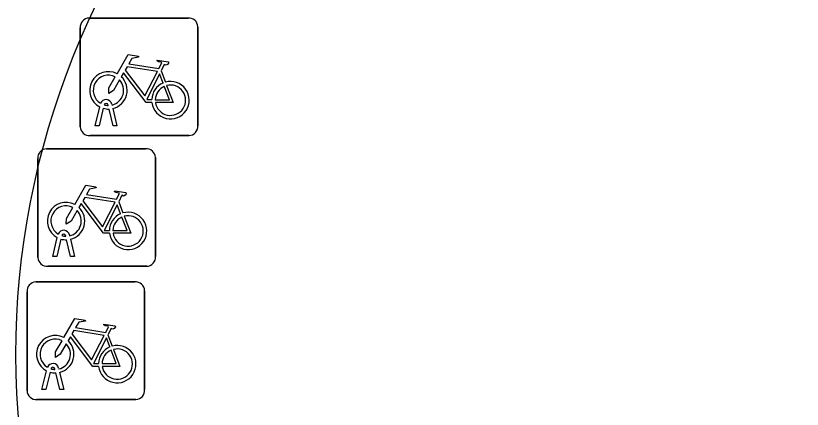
# Model space of a CAD drawing. Extents: x 161087 to 161922, y 382574 to 383873.
# Drawn here: x 161610.39 to 161617.07, y 382794 to 382797.34 of the extents above; entities that cross this region are included whole.
import ezdxf

# ---------------------------------------------------------------- set-up
doc = ezdxf.new("R2010")
doc.units = 0
doc.layers.add('IMGEO_Fietsenrek', color=7, linetype='Continuous')
doc.layers.add('IMGEO_Voetpad_open', color=7, linetype='Continuous')

msp = doc.modelspace()

# ---------------------------------------------------------------- linework, layer by layer
at = {"layer": 'IMGEO_Fietsenrek'}
for p, q in [((161611.0139, 382797.3225), (161611.8548, 382797.3225)), ((161611.8548, 382797.3225), (161611.0139, 382797.3225)), ((161610.9395, 382796.3979), (161610.9395, 382797.2388)), ((161610.9395, 382797.2388), (161610.9395, 382796.3979)), ((161611.9385, 382797.2481), (161611.9385, 382796.4072)), ((161611.9385, 382796.4072), (161611.9385, 382797.2481)), ((161611.6262, 382796.8722), (161611.6625, 382796.777)), ((161611.0665, 382796.4073), (161611.1048, 382796.5673)), ((161611.1769, 382796.5789), (161611.1759, 382796.5832)), ((161611.2076, 382796.5904), (161611.2094, 382796.5825)), ((161611.1352, 382796.5551), (161611.0999, 382796.4073)), ((161611.218, 382796.4073), (161611.1841, 382796.549)), ((161611.2164, 382796.5533), (161611.2514, 382796.4073)), ((161611.0999, 382796.4073), (161611.0665, 382796.4073)), ((161611.2514, 382796.4073), (161611.218, 382796.4073)), ((161611.8641, 382796.3235), (161611.0232, 382796.3235)), ((161611.0232, 382796.3235), (161611.8641, 382796.3235)), ((161610.6539, 382796.2115), (161611.4948, 382796.2115)), ((161611.4948, 382796.2115), (161610.6539, 382796.2115)), ((161610.5795, 382795.2869), (161610.5795, 382796.1278)), ((161610.5795, 382796.1278), (161610.5795, 382795.2869)), ((161611.5785, 382796.1371), (161611.5785, 382795.2962)), ((161611.5785, 382795.2962), (161611.5785, 382796.1371)), ((161611.2662, 382795.7612), (161611.3025, 382795.666)), ((161610.7065, 382795.2963), (161610.7448, 382795.4563)), ((161610.7752, 382795.4441), (161610.7399, 382795.2963)), ((161610.8169, 382795.4679), (161610.8159, 382795.4722)), ((161610.858, 382795.2963), (161610.8241, 382795.438)), ((161610.8476, 382795.4794), (161610.8494, 382795.4715)), ((161610.8564, 382795.4423), (161610.8914, 382795.2963)), ((161610.7399, 382795.2963), (161610.7065, 382795.2963)), ((161610.8914, 382795.2963), (161610.858, 382795.2963)), ((161611.5041, 382795.2125), (161610.6632, 382795.2125)), ((161610.6632, 382795.2125), (161611.5041, 382795.2125)), ((161610.5619, 382795.0795), (161611.4028, 382795.0795)), ((161611.4028, 382795.0795), (161610.5619, 382795.0795)), ((161610.4875, 382794.1549), (161610.4875, 382794.9958)), ((161610.4875, 382794.9958), (161610.4875, 382794.1549)), ((161611.4865, 382795.0051), (161611.4865, 382794.1642)), ((161611.4865, 382794.1642), (161611.4865, 382795.0051)), ((161611.1742, 382794.6292), (161611.2105, 382794.534)), ((161610.6145, 382794.1643), (161610.6528, 382794.3243)), ((161610.6832, 382794.3121), (161610.6479, 382794.1643)), ((161610.7249, 382794.3359), (161610.7239, 382794.3402)), ((161610.766, 382794.1643), (161610.7321, 382794.306)), ((161610.7556, 382794.3474), (161610.7574, 382794.3395)), ((161610.7644, 382794.3103), (161610.7994, 382794.1643)), ((161610.6479, 382794.1643), (161610.6145, 382794.1643)), ((161610.7994, 382794.1643), (161610.766, 382794.1643)), ((161611.4121, 382794.0805), (161610.5712, 382794.0805)), ((161610.5712, 382794.0805), (161611.4121, 382794.0805))]:
    msp.add_line(p, q, dxfattribs=at)
for points in [[(161611.2521, 382796.8492), (161611.3468, 382797.0127), (161611.433, 382796.9989), (161611.4347, 382796.9902), (161611.3786, 382796.9793), (161611.3524, 382796.934), (161611.6076, 382796.8932)], [(161611.6076, 382796.8932), (161611.6326, 382796.942), (161611.6275, 382796.946), (161611.6043, 382796.9497), (161611.5916, 382796.9572), (161611.5906, 382796.9603), (161611.5928, 382796.9649), (161611.6876, 382796.9498), (161611.6899, 382796.9395), (161611.6805, 382796.9271), (161611.6681, 382796.9207), (161611.6536, 382796.9269), (161611.6262, 382796.8722)], [(161611.5947, 382796.868), (161611.3379, 382796.909), (161611.3212, 382796.8802), (161611.4882, 382796.6599), (161611.5947, 382796.868)], [(161611.5478, 382796.6045), (161611.4981, 382796.6046), (161611.3074, 382796.8563), (161611.2884, 382796.8235)], [(161611.6427, 382796.77), (161611.6134, 382796.8468), (161611.504, 382796.6287), (161611.5467, 382796.6286)], [(161611.2728, 382796.7967), (161611.2212, 382796.7075), (161611.1813, 382796.6815), (161611.1825, 382796.729), (161611.237, 382796.8232)], [(161611.5767, 382796.6285), (161611.6966, 382796.6283), (161611.6534, 382796.7419)], [(161611.6732, 382796.7488), (161611.7282, 382796.6042), (161611.5781, 382796.6045)], [(161610.8921, 382795.7382), (161610.9868, 382795.9017), (161611.073, 382795.8879), (161611.0747, 382795.8792), (161611.0186, 382795.8683), (161610.9924, 382795.823), (161611.2476, 382795.7822)], [(161611.2476, 382795.7822), (161611.2726, 382795.831), (161611.2675, 382795.835), (161611.2443, 382795.8387), (161611.2316, 382795.8462), (161611.2306, 382795.8493), (161611.2328, 382795.8539), (161611.3276, 382795.8388), (161611.3299, 382795.8285), (161611.3205, 382795.8161), (161611.3081, 382795.8097), (161611.2936, 382795.8159), (161611.2662, 382795.7612)], [(161611.2347, 382795.757), (161610.9779, 382795.798), (161610.9612, 382795.7692), (161611.1282, 382795.5489), (161611.2347, 382795.757)], [(161610.9128, 382795.6857), (161610.8612, 382795.5965), (161610.8213, 382795.5705), (161610.8225, 382795.618), (161610.877, 382795.7122)], [(161611.1878, 382795.4935), (161611.1381, 382795.4936), (161610.9474, 382795.7453), (161610.9284, 382795.7125)], [(161611.2827, 382795.659), (161611.2534, 382795.7358), (161611.144, 382795.5177), (161611.1867, 382795.5176)], [(161611.2167, 382795.5175), (161611.3366, 382795.5173), (161611.2934, 382795.6309)], [(161611.3132, 382795.6378), (161611.3682, 382795.4932), (161611.2181, 382795.4935)], [(161610.8001, 382794.6062), (161610.8948, 382794.7697), (161610.981, 382794.7559), (161610.9827, 382794.7472), (161610.9266, 382794.7363), (161610.9004, 382794.691), (161611.1556, 382794.6502)], [(161611.1556, 382794.6502), (161611.1806, 382794.699), (161611.1755, 382794.703), (161611.1523, 382794.7067), (161611.1396, 382794.7142), (161611.1386, 382794.7173), (161611.1408, 382794.7219), (161611.2356, 382794.7068), (161611.2379, 382794.6965), (161611.2285, 382794.6841), (161611.2161, 382794.6777), (161611.2016, 382794.6839), (161611.1742, 382794.6292)], [(161611.1427, 382794.625), (161610.8859, 382794.666), (161610.8692, 382794.6372), (161611.0362, 382794.4169), (161611.1427, 382794.625)], [(161610.8208, 382794.5537), (161610.7692, 382794.4645), (161610.7293, 382794.4385), (161610.7305, 382794.486), (161610.785, 382794.5802)], [(161611.0958, 382794.3615), (161611.0461, 382794.3616), (161610.8554, 382794.6133), (161610.8364, 382794.5805)], [(161611.1907, 382794.527), (161611.1614, 382794.6038), (161611.052, 382794.3857), (161611.0947, 382794.3856)], [(161611.1247, 382794.3855), (161611.2446, 382794.3853), (161611.2014, 382794.4989)], [(161611.2212, 382794.5058), (161611.2762, 382794.3612), (161611.1261, 382794.3615)]]:
    msp.add_lwpolyline(points, dxfattribs=at)
for centre, radius, start, end in [((161611.0172, 382797.2446), 0.0779, 92.4484, 184.28452), ((161611.0172, 382797.2446), 0.0779, 92.4484, 184.28452), ((161611.8606, 382797.2448), 0.0779, 2.4484, 94.28452), ((161611.8606, 382797.2448), 0.0779, 2.4484, 94.28452), ((161611.1791, 382796.7079), 0.159, 62.67661, 242.13685), ((161611.1791, 382796.7079), 0.129, 63.31916, 238.90302), ((161611.1791, 382796.7079), 0.129, 283.60429, 43.43025), ((161611.1791, 382796.7079), 0.159, 283.5766, 46.60424), ((161611.7057, 382796.6239), 0.159, 113.3408, 178.32165), ((161611.7057, 382796.6239), 0.159, 187.0065, 105.77075), ((161611.7057, 382796.6239), 0.129, 113.92302, 177.95563), ((161611.7057, 382796.6239), 0.129, 188.67146, 104.58832), ((161611.1589, 382796.5793), 0.0499, 12.8025, 158.69338), ((161611.1589, 382796.5793), 0.0174, 12.8025, 163.45023), ((161611.1791, 382796.7079), 0.129, 253.41502, 269.02044), ((161611.1791, 382796.7079), 0.159, 253.99666, 271.78671), ((161611.0174, 382796.4012), 0.0779, 182.4484, 274.28452), ((161611.0174, 382796.4012), 0.0779, 182.4484, 274.28452), ((161611.8608, 382796.4014), 0.0779, 272.4484, 4.28452), ((161611.8608, 382796.4014), 0.0779, 272.4484, 4.28452), ((161610.6572, 382796.1336), 0.0779, 92.4484, 184.28452), ((161610.6572, 382796.1336), 0.0779, 92.4484, 184.28452), ((161611.5006, 382796.1338), 0.0779, 2.4484, 94.28452), ((161611.5006, 382796.1338), 0.0779, 2.4484, 94.28452), ((161610.8191, 382795.5969), 0.159, 62.67661, 242.13685), ((161610.8191, 382795.5969), 0.129, 63.31916, 238.90302), ((161610.8191, 382795.5969), 0.159, 283.5766, 46.60424), ((161610.8191, 382795.5969), 0.129, 283.60429, 43.43025), ((161611.3457, 382795.5129), 0.159, 113.3408, 178.32165), ((161611.3457, 382795.5129), 0.159, 187.0065, 105.77075), ((161611.3457, 382795.5129), 0.129, 113.92302, 177.95563), ((161611.3457, 382795.5129), 0.129, 188.67146, 104.58832), ((161610.7989, 382795.4683), 0.0499, 12.8025, 158.69338), ((161610.8191, 382795.5969), 0.159, 253.99666, 271.78671), ((161610.7989, 382795.4683), 0.0174, 12.8025, 163.45023), ((161610.8191, 382795.5969), 0.129, 253.41502, 269.02044), ((161611.5008, 382795.2904), 0.0779, 272.4484, 4.28452), ((161611.5008, 382795.2904), 0.0779, 272.4484, 4.28452), ((161610.6574, 382795.2902), 0.0779, 182.4484, 274.28452), ((161610.6574, 382795.2902), 0.0779, 182.4484, 274.28452), ((161610.5652, 382795.0016), 0.0779, 92.4484, 184.28452), ((161610.5652, 382795.0016), 0.0779, 92.4484, 184.28452), ((161611.4086, 382795.0018), 0.0779, 2.4484, 94.28452), ((161611.4086, 382795.0018), 0.0779, 2.4484, 94.28452), ((161610.7271, 382794.4649), 0.159, 62.67661, 242.13685), ((161610.7271, 382794.4649), 0.129, 63.31916, 238.90302), ((161610.7271, 382794.4649), 0.129, 283.60429, 43.43025), ((161610.7271, 382794.4649), 0.159, 283.5766, 46.60424), ((161611.2537, 382794.3809), 0.159, 113.3408, 178.32165), ((161611.2537, 382794.3809), 0.159, 187.0065, 105.77075), ((161611.2537, 382794.3809), 0.129, 113.92302, 177.95563), ((161611.2537, 382794.3809), 0.129, 188.67146, 104.58832), ((161610.7069, 382794.3363), 0.0499, 12.8025, 158.69338), ((161610.7069, 382794.3363), 0.0174, 12.8025, 163.45023), ((161610.7271, 382794.4649), 0.159, 253.99666, 271.78671), ((161610.7271, 382794.4649), 0.129, 253.41502, 269.02044), ((161610.5654, 382794.1582), 0.0779, 182.4484, 274.28452), ((161610.5654, 382794.1582), 0.0779, 182.4484, 274.28452), ((161611.4088, 382794.1584), 0.0779, 272.4484, 4.28452), ((161611.4088, 382794.1584), 0.0779, 272.4484, 4.28452)]:
    msp.add_arc(centre, radius, start, end, dxfattribs=at)
at = {"layer": 'IMGEO_Voetpad_open'}
msp.add_arc((161617.2359, 382794.4604), 6.8444, 19.79252, 195.48523, dxfattribs=at)

doc.saveas('drawing.dxf')
